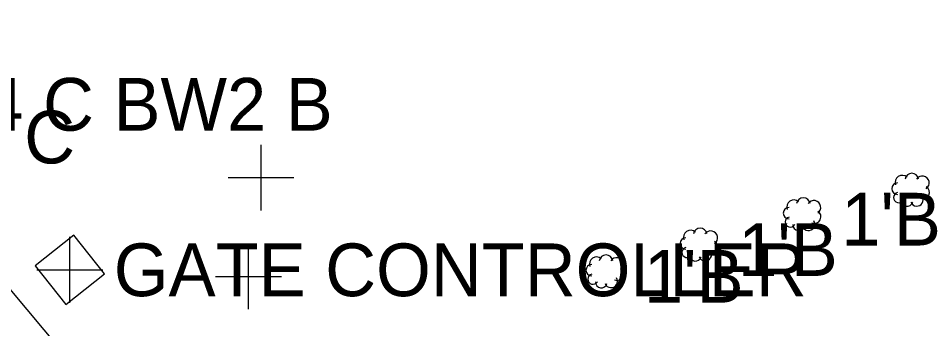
# Model space of a CAD drawing. Extents: x 1363693 to 1365209, y 422201 to 424153.
# Drawn here: x 1363860.29 to 1363888.03, y 423110.38 to 423119.81 of the extents above; entities that cross this region are included whole.
import ezdxf

# ---------------------------------------------------------------- set-up
doc = ezdxf.new("R2010")
doc.units = 0
for name, color, linetype in [('BASELINE-CL-RW', 7, 'Continuous'), ('RD_X_Misc_Items', 7, 'Continuous'), ('SV_X_Original_Ground', 7, 'Continuous'), ('SV_X_Shot_Marker', 7, 'Continuous'), ('VG_X_Cells', 7, 'Continuous'), ('VG_X_Text', 7, 'Continuous')]:
    doc.layers.add(name, color=color, linetype=linetype)

msp = doc.modelspace()

# ---------------------------------------------------------------- linework, layer by layer
at = {"layer": 'BASELINE-CL-RW'}
msp.add_lwpolyline([(1363871.193, 423097.923), (1363863.7, 423107.198), (1363855.331, 423117.197), (1363852.206, 423120.83)], dxfattribs=at)
at = {"layer": 'RD_X_Misc_Items'}
msp.add_lwpolyline([(1363861.73, 423111.118), (1363862.904, 423112.052), (1363861.97, 423113.226), (1363860.796, 423112.292)], close=True, dxfattribs=at)
msp.add_lwpolyline([(1363861.73, 423111.118), (1363862.904, 423112.052), (1363861.97, 423113.226), (1363860.796, 423112.292)], close=True, dxfattribs=at)
at = {"layer": 'SV_X_Original_Ground'}
for p, q in [((1363867.659, 423113.971), (1363867.659, 423115.971)), ((1363866.659, 423114.971), (1363868.659, 423114.971)), ((1363861.85, 423111.172), (1363861.85, 423113.172)), ((1363867.28, 423110.974), (1363867.28, 423112.974)), ((1363860.85, 423112.172), (1363862.85, 423112.172)), ((1363866.28, 423111.974), (1363868.28, 423111.974))]:
    msp.add_line(p, q, dxfattribs=at)
at = {"layer": 'VG_X_Cells'}
for centre, radius, start, end in [((1363887.131, 423114.824), 0.216, 47.7263, 199.6538), ((1363887.421, 423114.897), 0.205, 8.1301, 171.8699), ((1363887.741, 423114.81), 0.209, 303.6901, 146.3099), ((1363886.986, 423114.636), 0.174, 90, 270), ((1363887.761, 423114.524), 0.195, 246.1613, 60.7086), ((1363884.128, 423114.154), 0.205, 8.1301, 171.8699), ((1363887.025, 423114.367), 0.157, 104.4898, 329.25), ((1363887.574, 423114.302), 0.195, 201.8014, 31.3287), ((1363883.693, 423113.893), 0.174, 90, 270), ((1363883.838, 423114.081), 0.216, 47.7263, 199.6538), ((1363884.448, 423114.067), 0.209, 303.6901, 146.3099), ((1363887.28, 423114.28), 0.178, 177.6627, 343.4127), ((1363883.732, 423113.624), 0.157, 104.4898, 329.25), ((1363884.468, 423113.781), 0.195, 246.1613, 60.7086), ((1363883.987, 423113.537), 0.178, 177.6627, 343.4127), ((1363884.281, 423113.559), 0.195, 201.8014, 31.3287), ((1363880.704, 423113.159), 0.216, 47.7263, 199.6538), ((1363880.994, 423113.232), 0.205, 8.1301, 171.8699), ((1363881.314, 423113.145), 0.209, 303.6901, 146.3099), ((1363880.559, 423112.971), 0.174, 90, 270), ((1363881.334, 423112.859), 0.195, 246.1613, 60.7086), ((1363880.598, 423112.702), 0.157, 104.4898, 329.25), ((1363881.147, 423112.637), 0.195, 201.8014, 31.3287), ((1363877.845, 423112.347), 0.216, 47.7263, 199.6538), ((1363878.135, 423112.42), 0.205, 8.1301, 171.8699), ((1363878.455, 423112.333), 0.209, 303.6901, 146.3099), ((1363880.853, 423112.615), 0.178, 177.6627, 343.4127), ((1363877.7, 423112.159), 0.174, 90, 270), ((1363878.475, 423112.047), 0.195, 246.1613, 60.7086), ((1363877.739, 423111.89), 0.157, 104.4898, 329.25), ((1363878.288, 423111.825), 0.195, 201.8014, 31.3287), ((1363877.994, 423111.803), 0.178, 177.6627, 343.4127)]:
    msp.add_arc(centre, radius, start, end, dxfattribs=at)

# ---------------------------------------------------------------- texts
at = {"layer": 'SV_X_Original_Ground'}
msp.add_text('GATE CONTROLLER', height=1.6, dxfattribs=at).set_placement((1363863.187, 423111.372))
at = {"layer": 'SV_X_Shot_Marker'}
for s, p in [('TC4 C BW2 B', (1363856.402, 423116.397)), ('GU4 C', (1363855.472, 423115.403))]:
    msp.add_text(s, height=1.6, dxfattribs=at).set_placement(p)
at = {"layer": 'VG_X_Text'}
for p in [(1363885.281, 423112.91), (1363882.147, 423111.988), (1363879.288, 423111.176)]:
    msp.add_text("1'B", height=1.6, dxfattribs=at).set_placement(p)

doc.saveas('drawing.dxf')
